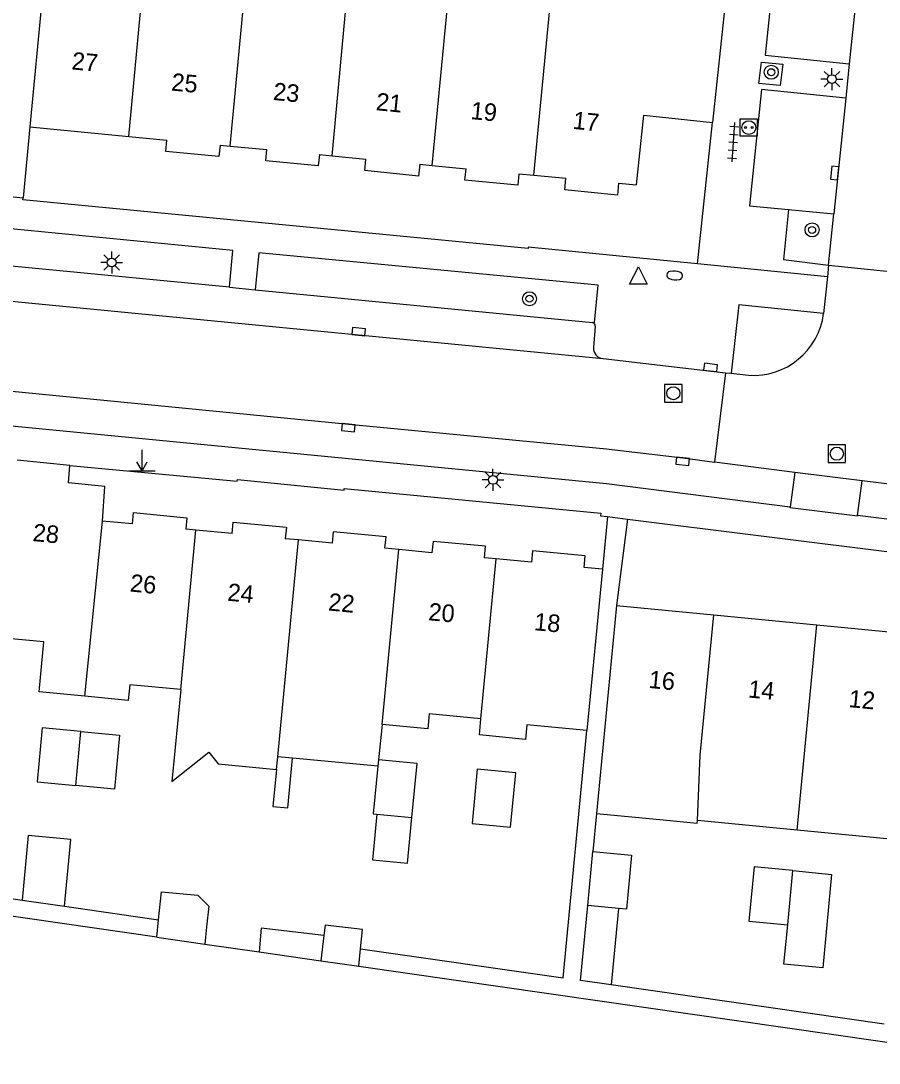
# Model space of a CAD drawing. Extents: x 132998 to 136004, y 396998 to 398512.
# Drawn here: x 133397.2 to 133446.2, y 397202.7 to 397262.2 of the extents above; entities that cross this region are included whole.
import ezdxf

# ---------------------------------------------------------------- set-up
doc = ezdxf.new("R2010")
doc.units = 0
for name, color, linetype in [('gg-afsc-erfafscheiding', 7, 'Continuous'), ('gg-anno-huisnummerreeks BGT', 7, 'Continuous'), ('gg-bbg-gedigitaliseerde bebouwing', 7, 'Continuous'), ('gg-bbg-gedigitaliseerde bijgebouw', 7, 'Continuous'), ('gg-bbg-hoofdgebouw', 7, 'Continuous'), ('gg-bbg-luifel en loopbrug', 7, 'Continuous'), ('gg-bbg-tussenscheiding', 7, 'Continuous'), ('gg-knt-verharding', 7, 'Continuous'), ('gg-knt-verharding nz', 7, 'Continuous'), ('gt-grn-weggrens', 7, 'Continuous'), ('gt-symb-boom', 7, 'Continuous'), ('gt-symb-brandkraan', 7, 'Continuous'), ('gt-symb-kolk', 7, 'Continuous'), ('gt-symb-laadpunt elektrisch vervoer', 7, 'Continuous'), ('gt-symb-lichtmast', 7, 'Continuous'), ('gt-symb-markant object', 7, 'Continuous'), ('gt-symb-rioolschacht', 7, 'Continuous'), ('gt-symb-tegel verharding', 7, 'Continuous'), ('gt-symb-waterafsluiter', 7, 'Continuous')]:
    doc.layers.add(name, color=color, linetype=linetype)

# ---------------------------------------------------------------- blocks, each defined once
blk = doc.blocks.new('gt0-LEV')
at = {"layer": 'gt-symb-laadpunt elektrisch vervoer'}
blk.add_lwpolyline([(-0.486, 0.501), (0.486, 0.501), (0.486, -0.499), (-0.486, -0.499)], close=True, dxfattribs=at)
for centre, radius in [((0, 0), 0.393), ((-0.186, 0), 0.0566), ((0.186, 0), 0.0566)]:
    blk.add_circle(centre, radius, dxfattribs=at)
blk = doc.blocks.new('gt0-LMAST')
at = {"layer": 'gt-symb-lichtmast'}
for p, q in [((-0.005, 0.246), (-0.005, 0.621)), ((-0.182, 0.173), (-0.447, 0.438)), ((0.172, 0.173), (0.437, 0.438)), ((-0.255, -0.004), (-0.63, -0.004)), ((-0.182, -0.181), (-0.447, -0.446)), ((-0.005, -0.254), (-0.005, -0.629)), ((0.437, -0.446), (0.172, -0.181)), ((0.245, -0.004), (0.62, -0.004))]:
    blk.add_line(p, q, dxfattribs=at)
blk.add_circle((-0.005, -0.004), 0.25, dxfattribs=at)
blk = doc.blocks.new('gt0-BOOM')
at = {"layer": 'gt-symb-boom'}
for radius in [0.4, 0.2]:
    blk.add_circle((0, 0), radius, dxfattribs=at)
blk = doc.blocks.new('gt0-KOLK')
at = {"layer": 'gt-symb-kolk'}
blk.add_lwpolyline([(0, 0), (0.375, 0), (0.375, 0.4), (-0.375, 0.4), (-0.375, 0), (0, 0)], dxfattribs=at)
blk = doc.blocks.new('gt0-WAFSL')
at = {"layer": 'gt-symb-waterafsluiter'}
for p, q in [((-0.5, -0.333), (0, 0.667)), ((0, 0.667), (0.5, -0.333)), ((0.5, -0.333), (-0.5, -0.333))]:
    blk.add_line(p, q, dxfattribs=at)
blk = doc.blocks.new('gt0-RS')
at = {"layer": 'gt-symb-rioolschacht'}
blk.add_lwpolyline([(-0.5, -0.5), (0.5, -0.5), (0.5, 0.5), (-0.5, 0.5)], close=True, dxfattribs=at)
blk.add_circle((0, 0), 0.375, dxfattribs=at)
blk = doc.blocks.new('gt0-BR')
at = {"layer": 'gt-symb-brandkraan'}
for centre, radius, start, end in [((-0.244, 0), 0.206, 107.56694, 252.43307), ((0.599, -2.664), 3, 106.89205, 107.56694), ((0, -0.691), 0.938, 73.10799, 106.89205), ((-0.599, -2.664), 3, 72.43309, 73.10799), ((0.244, 0), 0.206, 287.56695, 72.43309), ((0.599, 2.664), 3, 252.43307, 253.10797), ((0, 0.691), 0.938, 253.10797, 286.89206), ((-0.599, 2.664), 3, 286.89206, 287.56695)]:
    blk.add_arc(centre, radius, start, end, dxfattribs=at)
blk = doc.blocks.new('gt0-TEG1')
at = {"layer": 'gt-symb-tegel verharding'}
for p, q in [((-1.125, 0), (1.125, 0)), ((-0.9, -0.25), (-0.9, 0.25)), ((-0.45, -0.25), (-0.45, 0.25)), ((0, -0.25), (0, 0.25)), ((0.45, -0.25), (0.45, 0.25)), ((0.9, -0.25), (0.9, 0.25))]:
    blk.add_line(p, q, dxfattribs=at)
blk = doc.blocks.new('gt0-MARKOB')
at = {"layer": 'gt-symb-markant object'}
for p, q in [((0, 0), (0, 1.2)), ((-0.75, 0), (0.75, 0)), ((0, 0), (-0.3, 0.52)), ((0, 0), (0.3, 0.52))]:
    blk.add_line(p, q, dxfattribs=at)

msp = doc.modelspace()

# ---------------------------------------------------------------- linework, layer by layer
at = {"layer": 'gg-afsc-erfafscheiding'}
for p, q in [((133430.102, 397216.964), (133429.894, 397214.799)), ((133395.114, 397212.341), (133397.324, 397212.023)), ((133399.731, 397211.676), (133405.113, 397210.902)), ((133446.506, 397204.947), (133430.929, 397207.188))]:
    msp.add_line(p, q, dxfattribs=at)
msp.add_lwpolyline([(133416.634, 397209.244), (133428.199, 397207.581), (133429.553, 397221.703)], dxfattribs=at)
at = {"layer": 'gg-bbg-gedigitaliseerde bebouwing'}
for p, q in [((133398.722, 397266.314), (133397.76, 397256.14)), ((133430.44, 397230.91), (133429.553, 397221.703)), ((133431.24, 397228.83), (133430.102, 397216.964)), ((133417.858, 397222.053), (133417.664, 397220.025)), ((133417.62, 397219.662), (133412.749, 397220.128)), ((133430.102, 397216.964), (133433.715, 397216.617)), ((133441.541, 397216.019), (133435.851, 397216.564)), ((133447.245, 397215.469), (133441.541, 397216.019))]:
    msp.add_line(p, q, dxfattribs=at)
for points in [[(133400.897, 397223.654), (133398.291, 397223.903), (133398.568, 397226.759), (133395.041, 397227.094)], [(133406.37, 397224.038), (133403.465, 397224.316), (133403.379, 397223.417), (133400.897, 397223.654)], [(133406.37, 397224.038), (133405.868, 397218.796), (133407.976, 397220.465), (133408.501, 397219.803), (133411.837, 397219.475)], [(133423.503, 397222.375), (133420.548, 397222.658), (133420.466, 397221.803), (133417.858, 397222.053)], [(133429.553, 397221.703), (133426.121, 397222.033), (133426.041, 397221.196), (133423.414, 397221.447), (133423.503, 397222.375)], [(133433.715, 397216.617), (133435.837, 397216.413), (133435.851, 397216.564)]]:
    msp.add_lwpolyline(points, dxfattribs=at)
at = {"layer": 'gg-bbg-gedigitaliseerde bijgebouw'}
for p, q in [((133417.561, 397216.92), (133419.566, 397216.728)), ((133429.601, 397211.712), (133429.894, 397214.799)), ((133397.324, 397212.023), (133399.731, 397211.676)), ((133431.347, 397211.545), (133429.601, 397211.712)), ((133405.018, 397209.906), (133405.113, 397210.902)), ((133407.849, 397210.508), (133407.747, 397209.513)), ((133414.547, 397209.997), (133414.373, 397208.56)), ((133416.542, 397208.248), (133416.634, 397209.244))]:
    msp.add_line(p, q, dxfattribs=at)
for points in [[(133400.678, 397221.649), (133398.473, 397221.86), (133398.18, 397218.773), (133400.385, 397218.562)], [(133400.678, 397221.649), (133402.883, 397221.438), (133402.589, 397218.351), (133400.385, 397218.562)], [(133411.837, 397219.475), (133411.635, 397217.368), (133412.477, 397217.288), (133412.749, 397220.128)], [(133419.566, 397216.728), (133419.86, 397219.815), (133417.664, 397220.025)], [(133417.62, 397219.662), (133417.362, 397216.939), (133417.561, 397216.92)], [(133422.993, 397216.4), (133425.198, 397216.19), (133425.491, 397219.277), (133423.286, 397219.487), (133422.993, 397216.4)], [(133399.731, 397211.676), (133400.093, 397215.484), (133397.674, 397215.713), (133397.324, 397212.023)], [(133429.894, 397214.799), (133432.099, 397214.588), (133431.806, 397211.501), (133431.347, 397211.545)], [(133441.301, 397213.706), (133439.089, 397213.917), (133438.795, 397210.829), (133441.008, 397210.617)], [(133441.301, 397213.706), (133443.513, 397213.494), (133443.006, 397208.152), (133440.794, 397208.363), (133441.008, 397210.617)], [(133405.113, 397210.902), (133405.266, 397212.499), (133407.341, 397212.3), (133407.968, 397211.669), (133407.849, 397210.508)], [(133416.634, 397209.244), (133416.736, 397210.346), (133414.62, 397210.602), (133414.547, 397209.997)]]:
    msp.add_lwpolyline(points, dxfattribs=at)
at = {"layer": 'gg-bbg-hoofdgebouw'}
for p, q in [((133437.45, 397263.36), (133436.72, 397256.39)), ((133397.76, 397256.14), (133403.403, 397255.6)), ((133403.403, 397255.6), (133405.575, 397255.392)), ((133408.618, 397255.101), (133409.187, 397255.047)), ((133409.187, 397255.047), (133411.292, 397254.846)), ((133414.282, 397254.56), (133415.005, 397254.491)), ((133415.005, 397254.491), (133416.94, 397254.306)), ((133420.011, 397254.013), (133420.72, 397253.945)), ((133420.72, 397253.945), (133422.654, 397253.76)), ((133425.672, 397253.472), (133426.525, 397253.39)), ((133426.525, 397253.39), (133428.355, 397253.215)), ((133400.05, 397236.83), (133397.03, 397237.12)), ((133403.621, 397233.486), (133401.91, 397233.65)), ((133407.24, 397233.138), (133406.668, 397233.193)), ((133409.301, 397232.94), (133407.24, 397233.138)), ((133413.092, 397232.576), (133412.34, 397232.648)), ((133415.013, 397232.392), (133413.092, 397232.576)), ((133418.809, 397232.027), (133418.024, 397232.102)), ((133420.705, 397231.845), (133418.809, 397232.027)), ((133424.377, 397231.492), (133423.709, 397231.556)), ((133426.389, 397231.299), (133424.377, 397231.492)), ((133430.44, 397230.91), (133429.395, 397231.01)), ((133431.24, 397228.83), (133436.786, 397228.298)), ((133436.786, 397228.298), (133442.664, 397227.734)), ((133442.664, 397227.734), (133448.325, 397227.191)), ((133405.018, 397209.906), (133392.086, 397211.766)), ((133407.747, 397209.513), (133410.841, 397209.068)), ((133410.841, 397209.068), (133414.373, 397208.56))]:
    msp.add_line(p, q, dxfattribs=at)
for points in [[(133431.359, 397252.928), (133432.38, 397252.83), (133432.79, 397256.81), (133436.72, 397256.39)], [(133408.618, 397255.101), (133408.54, 397254.459), (133405.515, 397254.734), (133405.575, 397255.392)], [(133414.282, 397254.56), (133414.219, 397253.915), (133411.231, 397254.207), (133411.292, 397254.846)], [(133420.011, 397254.013), (133419.944, 397253.342), (133416.877, 397253.647), (133416.94, 397254.306)], [(133425.672, 397253.472), (133425.609, 397252.819), (133422.591, 397253.106), (133422.654, 397253.76)], [(133431.359, 397252.928), (133431.289, 397252.253), (133428.293, 397252.562), (133428.355, 397253.215)], [(133401.91, 397233.65), (133402.05, 397235.63), (133399.96, 397235.83), (133400.05, 397236.83)], [(133403.621, 397233.486), (133403.684, 397234.136), (133406.73, 397233.839), (133406.668, 397233.193)], [(133409.301, 397232.94), (133409.363, 397233.598), (133412.404, 397233.31), (133412.34, 397232.648)], [(133418.024, 397232.102), (133418.086, 397232.761), (133415.076, 397233.045), (133415.013, 397232.392)], [(133423.709, 397231.556), (133423.77, 397232.215), (133420.767, 397232.49), (133420.705, 397231.845)], [(133429.395, 397231.01), (133429.457, 397231.673), (133426.452, 397231.954), (133426.389, 397231.299)], [(133416.542, 397208.248), (133451.7, 397203.19), (133451.631, 397202.72)]]:
    msp.add_lwpolyline(points, dxfattribs=at)
at = {"layer": 'gg-bbg-luifel en loopbrug'}
msp.add_line((133431.347, 397211.545), (133430.929, 397207.188), dxfattribs=at)
for points in [[(133417.561, 397216.92), (133417.315, 397214.325), (133419.319, 397214.133), (133419.566, 397216.728)], [(133430.929, 397207.188), (133429.191, 397207.438), (133429.601, 397211.712)], [(133414.547, 397209.997), (133410.971, 397210.43), (133410.841, 397209.068)]]:
    msp.add_lwpolyline(points, dxfattribs=at)
at = {"layer": 'gg-bbg-tussenscheiding'}
for p, q in [((133403.403, 397255.6), (133404.295, 397265.113)), ((133415.005, 397254.491), (133415.899, 397263.975)), ((133420.72, 397253.945), (133421.625, 397263.425)), ((133426.525, 397253.39), (133427.426, 397262.883)), ((133400.897, 397223.654), (133401.91, 397233.65)), ((133406.37, 397224.038), (133407.24, 397233.138)), ((133411.907, 397220.208), (133413.092, 397232.576)), ((133417.858, 397222.053), (133418.809, 397232.027)), ((133423.503, 397222.375), (133424.377, 397231.492)), ((133441.541, 397216.019), (133442.664, 397227.734)), ((133400.385, 397218.562), (133400.678, 397221.649)), ((133411.837, 397219.475), (133411.907, 397220.208)), ((133412.749, 397220.128), (133411.907, 397220.208)), ((133417.664, 397220.025), (133417.62, 397219.662)), ((133441.008, 397210.617), (133441.301, 397213.706)), ((133405.018, 397209.906), (133407.747, 397209.513)), ((133414.373, 397208.56), (133416.542, 397208.248))]:
    msp.add_line(p, q, dxfattribs=at)
for points in [[(133409.187, 397255.047), (133410.154, 397265.289), (133410.406, 397267.956)], [(133435.851, 397216.564), (133436.02, 397220.299), (133436.786, 397228.298)]]:
    msp.add_lwpolyline(points, dxfattribs=at)
at = {"layer": 'gg-knt-verharding'}
for p, q in [((133444.519, 397259.736), (133444.318, 397257.778)), ((133435.86, 397248.33), (133436.72, 397256.39)), ((133397.76, 397256.14), (133397.378, 397252.099)), ((133441.046, 397251.431), (133443.639, 397251.179)), ((133443.339, 397248.263), (133443.639, 397251.179)), ((133409.15, 397246.998), (133391.188, 397248.74)), ((133443.339, 397248.263), (133443.269, 397247.582)), ((133443.339, 397248.263), (133449.325, 397247.643)), ((133443.269, 397247.582), (133443.053, 397245.491)), ((133409.15, 397246.998), (133410.615, 397246.856)), ((133410.615, 397246.856), (133429.859, 397244.989)), ((133430.028, 397244.774), (133429.922, 397243.566)), ((133437.463, 397242.12), (133436.821, 397237.014)), ((133437.463, 397242.12), (133437.774, 397242.085)), ((133437.774, 397242.085), (133438.774, 397241.97)), ((133441.41, 397236.428), (133436.821, 397237.014)), ((133441.41, 397236.428), (133441.155, 397234.453)), ((133445.256, 397235.95), (133441.41, 397236.428)), ((133444.988, 397233.974), (133445.256, 397235.95)), ((133452.454, 397235.07), (133445.256, 397235.95)), ((133430.726, 397233.91), (133430.44, 397230.91)), ((133431.859, 397233.768), (133431.24, 397228.83)), ((133431.859, 397233.768), (133453.22, 397231.09)), ((133453.45, 397232.928), (133444.988, 397233.974))]:
    msp.add_line(p, q, dxfattribs=at)
for points in [[(133445.2, 397266.358), (133440.397, 397266.853), (133439.714, 397260.232), (133444.519, 397259.736)], [(133439.354, 397258.616), (133439.502, 397259.841), (133440.733, 397259.728), (133440.585, 397258.503), (133439.354, 397258.616)], [(133444.318, 397257.778), (133439.512, 397258.274), (133438.829, 397251.647), (133441.046, 397251.431)], [(133435.86, 397248.33), (133426.198, 397249.276), (133426.192, 397249.206), (133397.367, 397251.982), (133397.378, 397252.099)], [(133441.046, 397251.431), (133440.769, 397248.582), (133443.339, 397248.263)], [(133409.15, 397246.998), (133409.353, 397249.09), (133391.391, 397250.838), (133391.188, 397248.74)], [(133429.859, 397244.989), (133429.98, 397244.977), (133430.188, 397247.12), (133410.82, 397248.963), (133410.615, 397246.856)], [(133443.053, 397245.491), (133438.221, 397245.983), (133437.774, 397242.085)], [(133430.462, 397242.922), (133430.47, 397242.921), (133437.463, 397242.12)], [(133441.155, 397234.453), (133430.662, 397235.779), (133369.813, 397241.67)], [(133400.05, 397236.83), (133409.598, 397235.921), (133409.608, 397236.022), (133415.697, 397235.416), (133415.707, 397235.512), (133430.336, 397234.106), (133430.321, 397233.949), (133430.726, 397233.91)], [(133444.988, 397233.974), (133444.982, 397233.924), (133441.148, 397234.401), (133441.155, 397234.453)]]:
    msp.add_lwpolyline(points, dxfattribs=at)
for centre, radius, start, end in [((133429.83, 397244.793), 0.199, 354.64987, 81.68812), ((133439.045, 397246.001), 4.04, 266.14953, 352.74938), ((133430.524, 397243.522), 0.604, 175.8599, 264.10039)]:
    msp.add_arc(centre, radius, start, end, dxfattribs=at)
at = {"layer": 'gg-knt-verharding nz'}
for p, q in [((133445.2, 397266.358), (133444.519, 397259.736)), ((133444.318, 397257.778), (133443.639, 397251.179)), ((133369.683, 397248.808), (133430.462, 397242.922))]:
    msp.add_line(p, q, dxfattribs=at)
msp.add_lwpolyline([(133369.243, 397243.726), (133395.558, 397241.177), (133415.959, 397239.181), (133430.673, 397237.773), (133435.029, 397237.253), (133436.821, 397237.014)], dxfattribs=at)
at = {"layer": 'gt-grn-weggrens'}
for p, q in [((133395.896, 397252.244), (133397.378, 397252.099)), ((133443.269, 397247.582), (133435.86, 397248.33)), ((133430.726, 397233.91), (133431.859, 397233.768))]:
    msp.add_line(p, q, dxfattribs=at)

# ---------------------------------------------------------------- block references
at = {"layer": 'gt-symb-boom'}
for p in [(133440.065, 397259.264), (133442.398, 397250.266), (133426.273, 397246.338)]:
    msp.add_blockref('gt0-BOOM', p, dxfattribs=at)
at = {"layer": 'gt-symb-brandkraan', "rotation": 174.37493990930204}
msp.add_blockref('gt0-BR', (133434.557, 397247.667), dxfattribs=at)
at = {"layer": 'gt-symb-kolk'}
for p, rotation in [((133443.877, 397253.491), 83.96999119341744), ((133416.512, 397244.266), -5.504219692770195), ((133436.583, 397242.221), -6.534462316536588), ((133415.959, 397239.181), 174.41467668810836), ((133435.029, 397237.253), 174.2283804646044)]:
    msp.add_blockref('gt0-KOLK', p, dxfattribs=dict(at, rotation=rotation))
at = {"layer": 'gt-symb-laadpunt elektrisch vervoer'}
msp.add_blockref('gt0-LEV', (133438.786, 397256.106), dxfattribs=at)
at = {"layer": 'gt-symb-lichtmast'}
for p in [(133443.535, 397258.877), (133402.437, 397248.414), (133424.194, 397236.004)]:
    msp.add_blockref('gt0-LMAST', p, dxfattribs=at)
at = {"layer": 'gt-symb-markant object'}
msp.add_blockref('gt0-MARKOB', (133404.163, 397236.517), dxfattribs=at)
at = {"layer": 'gt-symb-rioolschacht'}
for p in [(133434.48, 397240.945), (133443.808, 397237.497)]:
    msp.add_blockref('gt0-RS', p, dxfattribs=at)
at = {"layer": 'gt-symb-tegel verharding', "rotation": -94.24486205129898}
msp.add_blockref('gt0-TEG1', (133437.892, 397255.266), dxfattribs=at)
at = {"layer": 'gt-symb-waterafsluiter'}
msp.add_blockref('gt0-WAFSL', (133432.488, 397247.498), dxfattribs=at)

# ---------------------------------------------------------------- texts
at = {"layer": 'gg-anno-huisnummerreeks BGT'}
for s, rotation, p in [('27', 354.5, (133400.12, 397259.43)), ('25', 354.8, (133405.809, 397258.221)), ('23', 354.4, (133411.614, 397257.686)), ('21', 354.3, (133417.484, 397257.103)), ('19', 354.6, (133422.885, 397256.593)), ('17', 354.1, (133428.713, 397256.038)), ('28', 354.5, (133397.899, 397232.515)), ('26', 354.4, (133403.449, 397229.638)), ('24', 354.6, (133409.009, 397229.111)), ('22', 354.6, (133414.761, 397228.555)), ('20', 354.8, (133420.475, 397227.997)), ('18', 354.7, (133426.507, 397227.429)), ('16', 354.5, (133433.045, 397224.136)), ('14', 354.5, (133438.721, 397223.591)), ('12', 354.5, (133444.459, 397223.041))]:
    msp.add_text(s, height=1, rotation=rotation, dxfattribs=at).set_placement(p)

doc.saveas('drawing.dxf')
